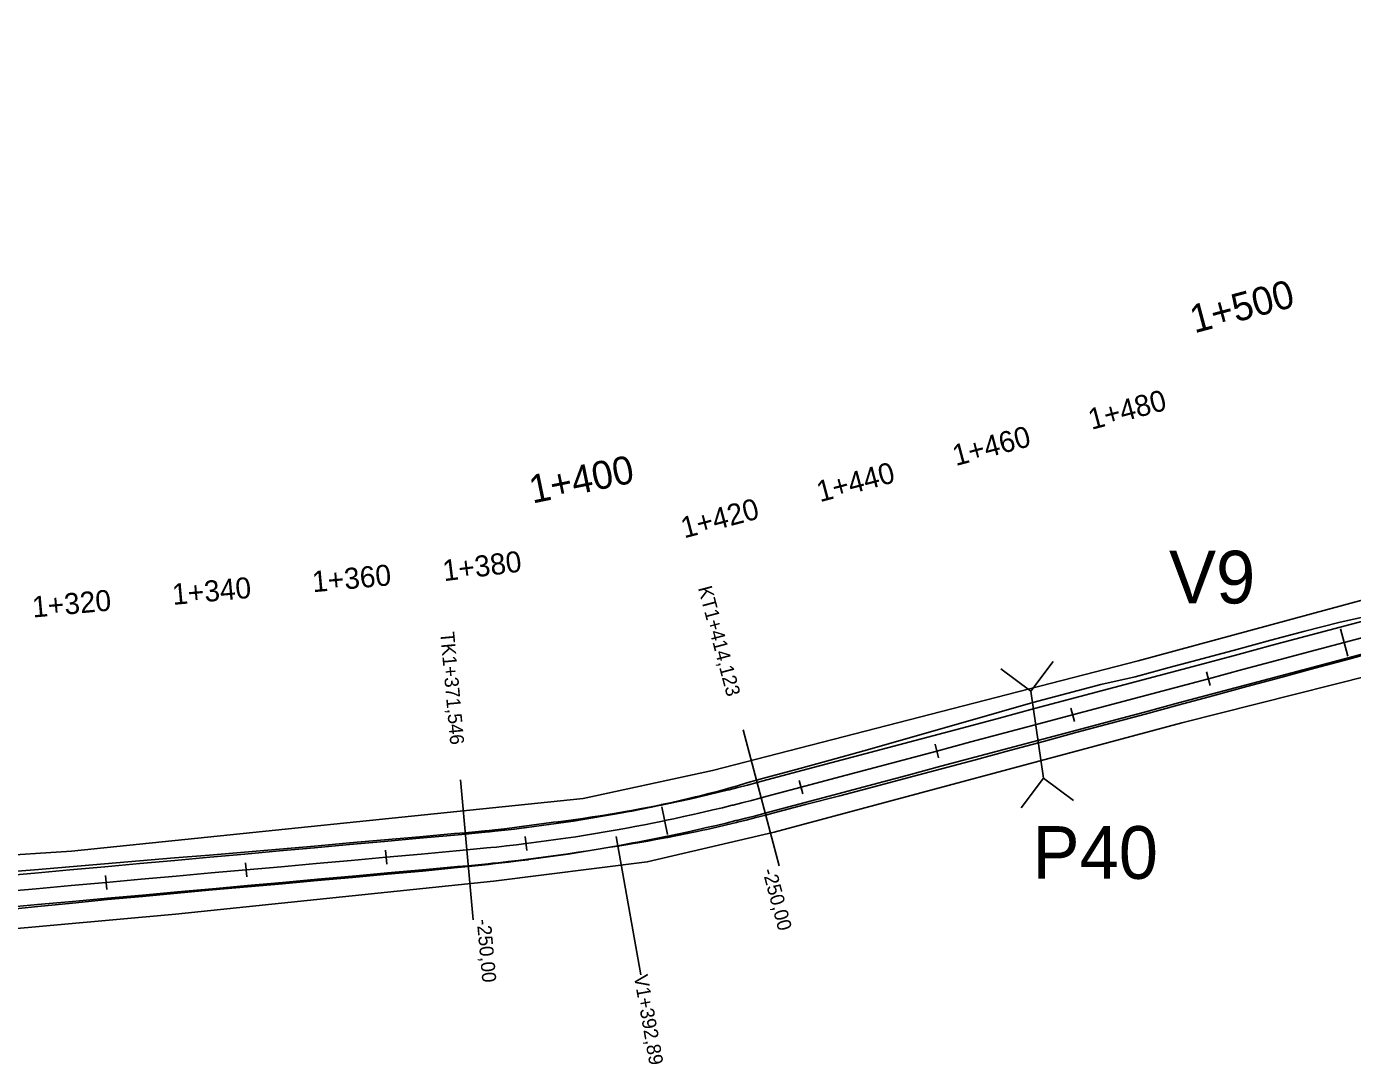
# Model space of a CAD drawing. Extents: x -636600 to -628587, y -1090963 to -1085869.
# Drawn here: x -634006.6 to -633817.9, y -1089617.9 to -1089470.2 of the extents above; entities that cross this region are included whole.
import ezdxf

# ---------------------------------------------------------------- set-up
doc = ezdxf.new("R2010")
doc.units = 0
for name, color, linetype in [('01_PARCELY_NÁVRH_PC', 7, 'Continuous'), ('03_PC_OBJEKTY_NÁVRH', 7, 'Continuous'), ('HEKTOMETRY100', 7, 'Continuous'), ('HEKTOMETRY20', 7, 'Continuous'), ('HL_BODY', 7, 'Continuous'), ('POLOMERY', 7, 'Continuous'), ('situace_osa', 7, 'Continuous'), ('situace_těleso', 7, 'Continuous'), ('situace_vozovka', 7, 'Continuous'), ('VRCHOLY', 7, 'Continuous')]:
    doc.layers.add(name, color=color, linetype=linetype)

msp = doc.modelspace()

# ---------------------------------------------------------------- linework, layer by layer
at = {"layer": '01_PARCELY_NÁVRH_PC'}
for points in [[(-634023.67, -1089589.12), (-634000.19, -1089587.56), (-633927.38, -1089580.08), (-633909, -1089576.11), (-633848.38, -1089560.5), (-633808.01, -1089549.55), (-633737.88, -1089523.4), (-633708.78, -1089514.47), (-633660.23, -1089500.52), (-633645.37, -1089493.24), (-633610.73, -1089478.58), (-633550.28, -1089470.19)], [(-633547.01, -1089478.31), (-633597.08, -1089485.63), (-633607.79, -1089488.03), (-633619.7, -1089492.08), (-633638.36, -1089501.61), (-633646.05, -1089504.96), (-633664.45, -1089510.18), (-633666.44, -1089511.86), (-633679.32, -1089516.82), (-633695.13, -1089520.77), (-633771.4, -1089548.31), (-633804.59, -1089559.8), (-633842.2, -1089569.29), (-633900.2, -1089584.87), (-633918.27, -1089589.11), (-633940.14, -1089591.83), (-633985.38, -1089596.54), (-634095.63, -1089606.53)]]:
    msp.add_lwpolyline(points, dxfattribs=at)
at = {"layer": '03_PC_OBJEKTY_NÁVRH'}
for points in [[(-633860.51, -1089560.56), (-633863.67, -1089564.81), (-633867.93, -1089561.65)], [(-633863.67, -1089564.81), (-633861.86, -1089577.18)], [(-633857.61, -1089580.35), (-633861.86, -1089577.18), (-633865.03, -1089581.43)]]:
    msp.add_lwpolyline(points, dxfattribs=at)
at = {"layer": 'HEKTOMETRY100'}
for points in [[(-633819.59, -1089555.94), (-633818.56, -1089559.81)], [(-633916.21, -1089581.28), (-633915.4, -1089585.2)]]:
    msp.add_lwpolyline(points, dxfattribs=at)
at = {"layer": 'HEKTOMETRY20'}
for points in [[(-633838.66, -1089562.06), (-633838.15, -1089563.99)], [(-633857.99, -1089567.21), (-633857.47, -1089569.14)], [(-633877.31, -1089572.36), (-633876.8, -1089574.29)], [(-633896.64, -1089577.51), (-633896.12, -1089579.44)], [(-633935.65, -1089585.51), (-633935.4, -1089587.49)], [(-633955.52, -1089587.45), (-633955.34, -1089589.44)], [(-633975.44, -1089589.25), (-633975.26, -1089591.24)], [(-633995.36, -1089591.05), (-633995.18, -1089593.04)]]:
    msp.add_lwpolyline(points, dxfattribs=at)
at = {"layer": 'HL_BODY'}
for points in [[(-633902.06, -1089579.99), (-633904.63, -1089570.33)], [(-633943.93, -1089587.4), (-633944.83, -1089577.44)]]:
    msp.add_lwpolyline(points, dxfattribs=at)
at = {"layer": 'POLOMERY'}
for points in [[(-633902.06, -1089579.99), (-633899.48, -1089589.65)], [(-633943.93, -1089587.4), (-633943.03, -1089597.36)]]:
    msp.add_lwpolyline(points, dxfattribs=at)
at = {"layer": 'situace_osa'}
msp.add_lwpolyline([(-634010.21, -1089593.39), (-634005.23, -1089592.94), (-634000.25, -1089592.49), (-633995.27, -1089592.04), (-633990.29, -1089591.59), (-633985.31, -1089591.14), (-633980.33, -1089590.69), (-633975.35, -1089590.24), (-633970.37, -1089589.79), (-633965.39, -1089589.34), (-633960.41, -1089588.89), (-633955.43, -1089588.44), (-633950.45, -1089587.99), (-633945.47, -1089587.54), (-633943.93, -1089587.4), (-633942.52, -1089587.27), (-633941.11, -1089587.13), (-633940.5, -1089587.07), (-633939.7, -1089586.99), (-633938.29, -1089586.83), (-633936.88, -1089586.67), (-633935.53, -1089586.5), (-633935.47, -1089586.49), (-633934.06, -1089586.31), (-633932.65, -1089586.13), (-633931.25, -1089585.93), (-633930.57, -1089585.83), (-633929.84, -1089585.73), (-633928.44, -1089585.52), (-633927.04, -1089585.3), (-633925.64, -1089585.07), (-633925.63, -1089585.07), (-633924.24, -1089584.83), (-633922.84, -1089584.59), (-633921.44, -1089584.34), (-633920.71, -1089584.2), (-633920.05, -1089584.08), (-633918.65, -1089583.81), (-633917.26, -1089583.54), (-633915.87, -1089583.25), (-633915.8, -1089583.24), (-633914.48, -1089582.96), (-633913.09, -1089582.66), (-633911.71, -1089582.36), (-633910.91, -1089582.18), (-633910.32, -1089582.04), (-633908.94, -1089581.72), (-633907.56, -1089581.39), (-633906.18, -1089581.05), (-633906.05, -1089581.02), (-633904.81, -1089580.7), (-633903.43, -1089580.35), (-633902.06, -1089579.99), (-633901.21, -1089579.76), (-633896.38, -1089578.48), (-633891.55, -1089577.19), (-633886.72, -1089575.9), (-633881.89, -1089574.61), (-633877.05, -1089573.33), (-633872.22, -1089572.04), (-633867.39, -1089570.75), (-633862.56, -1089569.46), (-633857.73, -1089568.18), (-633852.9, -1089566.89), (-633848.07, -1089565.6), (-633843.23, -1089564.31), (-633838.4, -1089563.03), (-633833.57, -1089561.74), (-633828.74, -1089560.45), (-633823.91, -1089559.16), (-633819.08, -1089557.88), (-633814.25, -1089556.59)], dxfattribs=at)
at = {"layer": 'situace_těleso'}
for points in [[(-634010.46, -1089590.62), (-634005.48, -1089590.22), (-634000.49, -1089589.81), (-633995.51, -1089589.37), (-633990.53, -1089588.97), (-633985.54, -1089588.55), (-633980.56, -1089588.14), (-633975.58, -1089587.72), (-633970.6, -1089587.29), (-633965.62, -1089586.85), (-633960.64, -1089586.41), (-633955.65, -1089585.98), (-633950.67, -1089585.54), (-633945.69, -1089585.09), (-633944.15, -1089584.95), (-633942.76, -1089584.82), (-633941.36, -1089584.68), (-633940.75, -1089584.62), (-633939.96, -1089584.53), (-633938.56, -1089584.38), (-633937.17, -1089584.21), (-633935.83, -1089584.04), (-633935.77, -1089584.03), (-633934.38, -1089583.84), (-633932.99, -1089583.64), (-633931.6, -1089583.47), (-633930.93, -1089583.39), (-633930.2, -1089583.3), (-633928.81, -1089583.12), (-633927.42, -1089582.92), (-633926.03, -1089582.71), (-633926.02, -1089582.71), (-633924.64, -1089582.49), (-633923.25, -1089582.25), (-633921.87, -1089582.01), (-633921.14, -1089581.89), (-633920.48, -1089581.77), (-633919.1, -1089581.52), (-633917.72, -1089581.25), (-633916.34, -1089580.98), (-633916.27, -1089580.96), (-633914.96, -1089580.68), (-633913.59, -1089580.38), (-633912.22, -1089580.06), (-633911.44, -1089579.87), (-633910.86, -1089579.73), (-633909.49, -1089579.38), (-633908.13, -1089579.02), (-633906.78, -1089578.65), (-633906.65, -1089578.61), (-633905.43, -1089578.26), (-633904.08, -1089577.86), (-633902.72, -1089577.49), (-633901.88, -1089577.26), (-633897.05, -1089575.96), (-633892.23, -1089574.63), (-633887.42, -1089573.28), (-633882.6, -1089571.91), (-633877.8, -1089570.55), (-633872.99, -1089569.18), (-633868.18, -1089567.81), (-633863.37, -1089566.44), (-633858.54, -1089565.14), (-633853.7, -1089563.88), (-633848.83, -1089562.75), (-633844, -1089561.46), (-633839.17, -1089560.16), (-633834.34, -1089558.86), (-633829.51, -1089557.56), (-633824.68, -1089556.25), (-633819.84, -1089555.02), (-633814.96, -1089553.93)], [(-633813.62, -1089558.94), (-633818.44, -1089560.27), (-633823.28, -1089561.54), (-633828.1, -1089562.84), (-633832.93, -1089564.15), (-633837.76, -1089565.46), (-633842.58, -1089566.76), (-633847.41, -1089568.07), (-633852.24, -1089569.37), (-633857.07, -1089570.66), (-633861.89, -1089571.96), (-633866.72, -1089573.26), (-633871.55, -1089574.56), (-633876.38, -1089575.85), (-633881.21, -1089577.15), (-633886.04, -1089578.44), (-633890.88, -1089579.7), (-633895.72, -1089580.96), (-633900.56, -1089582.22), (-633901.4, -1089582.45), (-633902.79, -1089582.8), (-633904.18, -1089583.16), (-633905.44, -1089583.47), (-633905.57, -1089583.5), (-633906.97, -1089583.83), (-633908.36, -1089584.16), (-633909.76, -1089584.48), (-633910.36, -1089584.61), (-633911.16, -1089584.79), (-633912.56, -1089585.09), (-633913.97, -1089585.37), (-633915.31, -1089585.62), (-633915.38, -1089585.63), (-633916.79, -1089585.89), (-633918.2, -1089586.14), (-633919.61, -1089586.38), (-633920.28, -1089586.5), (-633921.02, -1089586.62), (-633922.44, -1089586.85), (-633923.85, -1089587.08), (-633925.26, -1089587.32), (-633925.26, -1089587.32), (-633926.68, -1089587.55), (-633928.09, -1089587.78), (-633929.51, -1089587.99), (-633930.24, -1089588.1), (-633930.92, -1089588.2), (-633932.34, -1089588.41), (-633933.76, -1089588.6), (-633935.18, -1089588.79), (-633935.24, -1089588.8), (-633936.6, -1089588.97), (-633938.02, -1089589.15), (-633939.45, -1089589.31), (-633940.25, -1089589.4), (-633940.87, -1089589.47), (-633942.29, -1089589.62), (-633943.72, -1089589.76), (-633945.26, -1089589.92), (-633950.23, -1089590.41), (-633955.21, -1089590.87), (-633960.19, -1089591.31), (-633965.17, -1089591.75), (-633970.15, -1089592.21), (-633975.13, -1089592.66), (-633980.11, -1089593.1), (-633985.09, -1089593.56), (-633990.07, -1089594.02), (-633995.05, -1089594.48), (-634000.03, -1089594.97), (-634005, -1089595.47), (-634009.98, -1089595.97)]]:
    msp.add_lwpolyline(points, dxfattribs=at)
at = {"layer": 'situace_vozovka'}
for points in [[(-634010.41, -1089591.15), (-634005.43, -1089590.7), (-634000.45, -1089590.25), (-633995.47, -1089589.8), (-633990.49, -1089589.35), (-633985.51, -1089588.9), (-633980.53, -1089588.45), (-633975.55, -1089588), (-633970.57, -1089587.55), (-633965.59, -1089587.1), (-633960.61, -1089586.65), (-633955.63, -1089586.2), (-633950.65, -1089585.75), (-633945.67, -1089585.3), (-633944.14, -1089585.16), (-633942.73, -1089585.03), (-633941.34, -1089584.89), (-633940.73, -1089584.83), (-633939.94, -1089584.75), (-633938.54, -1089584.59), (-633937.14, -1089584.43), (-633935.81, -1089584.27), (-633935.75, -1089584.26), (-633934.35, -1089584.08), (-633932.96, -1089583.9), (-633931.56, -1089583.7), (-633930.9, -1089583.61), (-633930.17, -1089583.5), (-633928.78, -1089583.29), (-633927.39, -1089583.07), (-633926, -1089582.85), (-633926, -1089582.85), (-633924.62, -1089582.61), (-633923.23, -1089582.37), (-633921.85, -1089582.12), (-633921.12, -1089581.99), (-633920.46, -1089581.87), (-633919.08, -1089581.6), (-633917.7, -1089581.33), (-633916.32, -1089581.05), (-633916.26, -1089581.04), (-633914.95, -1089580.76), (-633913.57, -1089580.46), (-633912.2, -1089580.16), (-633911.41, -1089579.98), (-633910.83, -1089579.85), (-633909.46, -1089579.53), (-633908.09, -1089579.2), (-633906.72, -1089578.87), (-633906.59, -1089578.83), (-633905.36, -1089578.52), (-633904, -1089578.17), (-633902.64, -1089577.82), (-633901.79, -1089577.59), (-633896.96, -1089576.3), (-633892.13, -1089575.01), (-633887.3, -1089573.73), (-633882.46, -1089572.44), (-633877.63, -1089571.15), (-633872.8, -1089569.86), (-633867.97, -1089568.58), (-633863.14, -1089567.29), (-633858.31, -1089566), (-633853.48, -1089564.71), (-633848.65, -1089563.43), (-633843.81, -1089562.14), (-633838.98, -1089560.85), (-633834.15, -1089559.57), (-633829.32, -1089558.28), (-633824.49, -1089556.99), (-633819.66, -1089555.7), (-633814.83, -1089554.42)], [(-634010.01, -1089595.63), (-634005.03, -1089595.18), (-634000.05, -1089594.73), (-633995.07, -1089594.28), (-633990.09, -1089593.83), (-633985.11, -1089593.38), (-633980.13, -1089592.93), (-633975.15, -1089592.48), (-633970.17, -1089592.03), (-633965.19, -1089591.58), (-633960.21, -1089591.13), (-633955.23, -1089590.68), (-633950.25, -1089590.23), (-633945.27, -1089589.78), (-633943.73, -1089589.65), (-633942.3, -1089589.51), (-633940.88, -1089589.37), (-633940.26, -1089589.31), (-633939.46, -1089589.22), (-633938.03, -1089589.07), (-633936.61, -1089588.9), (-633935.25, -1089588.73), (-633935.19, -1089588.73), (-633933.77, -1089588.55), (-633932.35, -1089588.36), (-633930.93, -1089588.16), (-633930.25, -1089588.06), (-633929.51, -1089587.95), (-633928.1, -1089587.74), (-633926.68, -1089587.52), (-633925.27, -1089587.29), (-633925.26, -1089587.29), (-633923.86, -1089587.05), (-633922.45, -1089586.8), (-633921.04, -1089586.55), (-633920.3, -1089586.41), (-633919.63, -1089586.29), (-633918.22, -1089586.02), (-633916.82, -1089585.74), (-633915.41, -1089585.46), (-633915.35, -1089585.44), (-633914.01, -1089585.16), (-633912.61, -1089584.86), (-633911.21, -1089584.55), (-633910.42, -1089584.37), (-633909.82, -1089584.23), (-633908.42, -1089583.91), (-633907.03, -1089583.58), (-633905.64, -1089583.23), (-633905.51, -1089583.2), (-633904.25, -1089582.89), (-633902.86, -1089582.53), (-633901.48, -1089582.16), (-633900.63, -1089581.94), (-633895.8, -1089580.65), (-633890.97, -1089579.36), (-633886.14, -1089578.08), (-633881.31, -1089576.79), (-633876.47, -1089575.5), (-633871.64, -1089574.21), (-633866.81, -1089572.93), (-633861.98, -1089571.64), (-633857.15, -1089570.35), (-633852.32, -1089569.06), (-633847.49, -1089567.78), (-633842.65, -1089566.49), (-633837.82, -1089565.2), (-633832.99, -1089563.91), (-633828.16, -1089562.63), (-633823.33, -1089561.34), (-633818.5, -1089560.05), (-633813.67, -1089558.76)]]:
    msp.add_lwpolyline(points, dxfattribs=at)
at = {"layer": 'VRCHOLY'}
msp.add_lwpolyline([(-633922.68, -1089585.48), (-633919.19, -1089605.18)], dxfattribs=at)

# ---------------------------------------------------------------- texts
at = {"layer": '03_PC_OBJEKTY_NÁVRH'}
for s, p in [('V9', (-633844.01, -1089552.32)), ('P40', (-633863.43, -1089591.52))]:
    msp.add_text(s, height=7.5, dxfattribs=at).set_placement(p)
at = {"layer": 'HEKTOMETRY100'}
for s, rotation, p in [('1+500', 14.921, (-633840.4, -1089513.88)), ('1+400', 11.6842, (-633934.6, -1089538.11))]:
    msp.add_text(s, height=4, rotation=rotation, dxfattribs=at).set_placement(p)
at = {"layer": 'HEKTOMETRY20'}
for s, rotation, p in [('1+480', 14.921, (-633855.04, -1089527.62)), ('1+460', 14.921, (-633874.36, -1089532.77)), ('1+440', 14.921, (-633893.69, -1089537.92)), ('1+420', 14.921, (-633913.01, -1089543.07)), ('1+380', 7.1006, (-633947.19, -1089549.16)), ('1+360', 5.1631, (-633965.82, -1089550.73)), ('1+340', 5.1631, (-633985.74, -1089552.53)), ('1+320', 5.1631, (-634005.66, -1089554.33))]:
    msp.add_text(s, height=3, rotation=rotation, dxfattribs=at).set_placement(p)
at = {"layer": 'HL_BODY'}
for s, rotation, p in [('KT1+414,123', 284.921, (-633911.05, -1089550.12)), ('TK1+371,546', 275.1631, (-633947.73, -1089556.44))]:
    msp.add_text(s, height=2, rotation=rotation, dxfattribs=at).set_placement(p)
at = {"layer": 'POLOMERY'}
for rotation, p in [(284.921, (-633901.9, -1089590.3)), (275.1631, (-633942.53, -1089597.32))]:
    msp.add_text('-250,00', height=2, rotation=rotation, dxfattribs=at).set_placement(p)
at = {"layer": 'VRCHOLY'}
msp.add_text('V1+392,89', height=2, rotation=280.042, dxfattribs=at).set_placement((-633920.18, -1089605.35))

doc.saveas('drawing.dxf')
